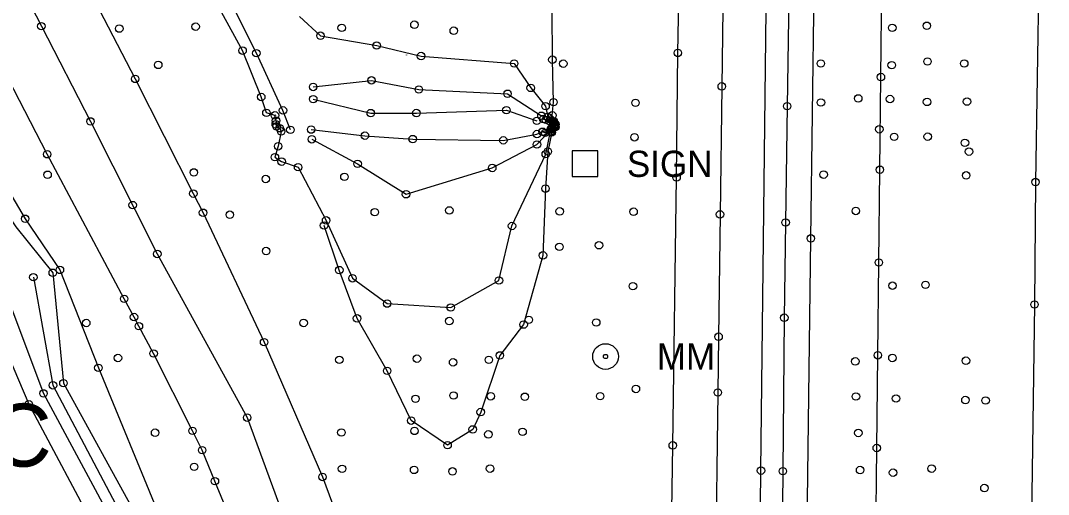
# Model space of a CAD drawing. Extents: x 20503438 to 20508873, y 7964251 to 7984667.
# Drawn here: x 20506434.7 to 20506709.4, y 7969713.8 to 7969840.4 of the extents above; entities that cross this region are included whole.
import ezdxf

# ---------------------------------------------------------------- set-up
doc = ezdxf.new("R2010")
doc.units = 0
for name, color, linetype in [('SurBreakLine', 7, 'Continuous'), ('SurConcreteSlab', 7, 'Continuous'), ('SurDrainageArrowDown', 7, 'Continuous'), ('SurDrainageArrowUp', 7, 'Continuous'), ('SurEdgeRoadPaved', 7, 'Continuous'), ('SurEdgeShoulderPaved', 7, 'Continuous'), ('SurGuardRailCable', 7, 'Continuous'), ('SurPointsNonDTM', 7, 'Continuous'), ('SurRoadPoints', 7, 'Continuous'), ('SurSurveyPoints', 7, 'Continuous'), ('SurTopOfWater', 7, 'Continuous'), ('SurTxtDrainage', 7, 'Continuous')]:
    doc.layers.add(name, color=color, linetype=linetype)

msp = doc.modelspace()

# ---------------------------------------------------------------- linework, layer by layer
at = {"layer": 'SurBreakLine'}
for points in [[(20506630.22, 7970500.51), (20506629.94, 7970458.31), (20506629.34, 7970411.54), (20506628.69, 7970380.29), (20506628.52, 7970349.87), (20506627.74, 7970284.03), (20506627.47, 7970249.09), (20506626.82, 7970216.67), (20506626.3, 7970146.74), (20506624.57, 7970007.29), (20506624.05, 7969973.48), (20506623.87, 7969953.25), (20506623.51, 7969921.12), (20506622.74, 7969871.31), (20506622.11, 7969822.83), (20506621.64, 7969788.61), (20506621.25, 7969755.93), (20506621.07, 7969741.02), (20506620.4, 7969693.27), (20506619.78, 7969645.95), (20506618.53, 7969549.76), (20506618.14, 7969523.36), (20506617.67, 7969481.03)], [(20506714.98, 7970498.15), (20506714.24, 7970453.47), (20506713.73, 7970406.42), (20506712.77, 7970337.53), (20506712.08, 7970301.42), (20506711.69, 7970229.25), (20506710.95, 7970192.57), (20506710.46, 7970147.96), (20506710.33, 7970136.35), (20506709.91, 7970098.07), (20506708.39, 7969970.62), (20506707.35, 7969904.46), (20506707.14, 7969881.95), (20506706.82, 7969853.23), (20506705.96, 7969797.26), (20506705.7, 7969764.53), (20506704.65, 7969688.54), (20506703.57, 7969620.47), (20506703, 7969569.39), (20506702.67, 7969544.36), (20506702.16, 7969499.5), (20506701.8, 7969471.4)], [(20506055.68, 7970391.77), (20506077.75, 7970359.75), (20506108.69, 7970301.09), (20506132.04, 7970256.55), (20506165.25, 7970205.48), (20506192.45, 7970157.41), (20506224.46, 7970101.44), (20506248.25, 7970061.27), (20506293.41, 7969992.66), (20506326.25, 7969942.44), (20506365.51, 7969880.7), (20506394.3, 7969832.14), (20506425.75, 7969780.09), (20506430.79, 7969767.57), (20506440.81, 7969740.77), (20506460.31, 7969704.46), (20506476.26, 7969661.89), (20506493.48, 7969607.85), (20506507.96, 7969563.39)], [(20506265.17, 7970071.99), (20506309.01, 7970002.39), (20506340.2, 7969952.07), (20506378, 7969886.15), (20506406.73, 7969836.94), (20506435.92, 7969787.45), (20506445.2, 7969773.78), (20506455.48, 7969747.6), (20506471.62, 7969708.42), (20506487.81, 7969665.88), (20506504.3, 7969609.54), (20506517.07, 7969565.09), (20506530.55, 7969501.87), (20506539.77, 7969458.14)], [(20506259.31, 7970069.25), (20506303.96, 7969999.09), (20506335.37, 7969948.79), (20506372.37, 7969884.24), (20506399.91, 7969834.73), (20506433.45, 7969785.26), (20506443.29, 7969773.02), (20506446.14, 7969743.51), (20506465.85, 7969707.69), (20506480.64, 7969663.58), (20506499.73, 7969608.5), (20506514.68, 7969564.41), (20506526.38, 7969501.4), (20506535.77, 7969458.35)], [(20506576.47, 7969813.92), (20506576.81, 7969815.09), (20506577.14, 7969818.61), (20506576.83, 7969829.97), (20506576.75, 7969843.33), (20506575.3, 7969863.86), (20506578.05, 7969884.56), (20506578.11, 7969925.71), (20506579.5, 7969969.66), (20506580.94, 7970015.91), (20506579.56, 7970061.86)], [(20506245.46, 7970059.26), (20506289.42, 7969989.86), (20506322.08, 7969939.84), (20506362.1, 7969878.45), (20506391.2, 7969829.89), (20506418.64, 7969776.17), (20506425.78, 7969763.92), (20506436.91, 7969737.91), (20506455.83, 7969702.3), (20506472.72, 7969660.29), (20506490.33, 7969606.63), (20506502.81, 7969561.31), (20506518.36, 7969500.09), (20506526.15, 7969455.03)], [(20506502.97, 7969813.65), (20506502.68, 7969815.08), (20506500.4, 7969815.76), (20506499.02, 7969820), (20506494.03, 7969832.4), (20506486.84, 7969845.43)], [(20506509.22, 7969841.54), (20506514.85, 7969836.38), (20506529.87, 7969833.76), (20506541.73, 7969830.94), (20506566.61, 7969828.95), (20506571.04, 7969822.43), (20506575.01, 7969817.54), (20506575.59, 7969814.64), (20506576.47, 7969813.92)], [(20506512.89, 7969822.68), (20506528.49, 7969824.45), (20506541.15, 7969822.01), (20506564.85, 7969820.86), (20506573.91, 7969814.98), (20506575.59, 7969814.64)], [(20506512.53, 7969808.7), (20506524.78, 7969802.14), (20506537.72, 7969794.01), (20506560.76, 7969801.03), (20506572.71, 7969807.3), (20506576.64, 7969811.43), (20506577.65, 7969811.98), (20506577.62, 7969812.72), (20506577.19, 7969813.47), (20506576.47, 7969813.92)], [(20506503.95, 7969811.65), (20506504.35, 7969810.81), (20506503.55, 7969806.83), (20506502.67, 7969803.92), (20506504.46, 7969802.72), (20506508.87, 7969801.23), (20506516.35, 7969787.02), (20506523.4, 7969771.55), (20506532.68, 7969764.79), (20506549.67, 7969763.74), (20506562.55, 7969770.96), (20506566.04, 7969785.52), (20506575.06, 7969804.72), (20506576.35, 7969810.79), (20506576.64, 7969811.43)], [(20506512.36, 7969811.29), (20506526.72, 7969809.66), (20506539.52, 7969808.75), (20506563.72, 7969808.41), (20506572.72, 7969810.1), (20506574.23, 7969810.71)], [(20506576.64, 7969811.43), (20506576.68, 7969810.56), (20506575.61, 7969805.43), (20506575, 7969795.51), (20506574.32, 7969777.67), (20506569.14, 7969759.17), (20506562.79, 7969750.93), (20506557.68, 7969735.8), (20506555.54, 7969731.15), (20506548.82, 7969726.94), (20506539.09, 7969733.51), (20506532.67, 7969746.81), (20506524.63, 7969760.83), (20506519.88, 7969773.73), (20506515.8, 7969785.66)]]:
    msp.add_lwpolyline(points, dxfattribs=at)
at = {"layer": 'SurConcreteSlab'}
for points in [[(20506312.48, 7970084.37), (20506343.03, 7970026.25), (20506361.37, 7969990.21), (20506379.77, 7969955.07), (20506398.31, 7969920.35), (20506410.28, 7969897), (20506440.24, 7969838.92), (20506453.38, 7969813.47), (20506471.23, 7969778.05), (20506495.26, 7969734.3), (20506511.4, 7969690.45), (20506526.3, 7969651.11), (20506541.85, 7969602.36), (20506553.45, 7969551.94), (20506564.49, 7969514.44), (20506574.01, 7969461.11)], [(20506502.97, 7969813.65), (20506502.9, 7969812.7), (20506503.12, 7969812.13), (20506503.95, 7969811.65)]]:
    msp.add_lwpolyline(points, dxfattribs=at)
msp.add_lwpolyline([(20506574.23, 7969810.71), (20506576.62, 7969811.64), (20506577.29, 7969812.12), (20506577.07, 7969813.1), (20506576.06, 7969813.56), (20506574.42, 7969814.11), (20506575.09, 7969813.89), (20506576.82, 7969813.61), (20506577.38, 7969813), (20506577.49, 7969812.41), (20506577.24, 7969811.87), (20506576.43, 7969811.46), (20506574.91, 7969810.43)], close=True, dxfattribs=at)
at = {"layer": 'SurDrainageArrowDown'}
msp.add_lwpolyline([(20506660.27, 7969478.45), (20506660.63, 7969503.23), (20506660.96, 7969528), (20506661.29, 7969552.77), (20506661.62, 7969577.54), (20506661.94, 7969602.32), (20506662.27, 7969627.09), (20506662.6, 7969651.86), (20506662.93, 7969676.63), (20506663.25, 7969701.4), (20506663.54, 7969726.18), (20506663.82, 7969750.97), (20506664.09, 7969775.76), (20506664.37, 7969800.55), (20506664.64, 7969825.33), (20506664.92, 7969850.12), (20506665.19, 7969874.91), (20506665.47, 7969899.7), (20506665.74, 7969924.48), (20506666.29, 7969949.48), (20506666.84, 7969974.47), (20506667.39, 7969999.46), (20506667.92, 7970023.56)], dxfattribs=at)
at = {"layer": 'SurDrainageArrowUp'}
for points in [[(20506506.8, 7969811.22), (20506504.83, 7969816.42), (20506497.71, 7969831.72), (20506490.19, 7969846.9), (20506487, 7969862.95), (20506473.82, 7969880.15), (20506462.67, 7969902.49), (20506454.28, 7969923.38)], [(20506512.92, 7969819.43), (20506528.29, 7969815.7), (20506540.49, 7969815.71), (20506564.54, 7969816.47), (20506572.67, 7969813.63)], [(20506438.1, 7969771.83), (20506443.35, 7969742.94), (20506462.68, 7969706.4), (20506478.32, 7969662.6), (20506496.28, 7969609.97), (20506512.32, 7969564.26), (20506521.33, 7969501.72), (20506530.41, 7969455.42), (20506542.25, 7969371.11), (20506545.39, 7969325.12), (20506547.61, 7969281.18), (20506550.51, 7969229.55), (20506551.89, 7969191.24), (20506551.28, 7969123.71), (20506552.43, 7969055.04)]]:
    msp.add_lwpolyline(points, dxfattribs=at)
at = {"layer": 'SurEdgeRoadPaved'}
for points in [[(20506605.06, 7969452.89), (20506605.62, 7969484.73), (20506606.8, 7969544.44), (20506607.03, 7969572.16), (20506607.32, 7969597.2), (20506607.7, 7969625.16), (20506608.21, 7969662.3), (20506608.71, 7969703.72), (20506609.01, 7969726.88), (20506610.03, 7969798.49), (20506610.36, 7969831.78), (20506611.78, 7969907.51), (20506612.18, 7969940.81), (20506612.18, 7969976.4), (20506612.75, 7970025.82), (20506613.19, 7970060.88), (20506613.61, 7970091.88), (20506614.61, 7970159.64), (20506614.96, 7970182.18), (20506615.49, 7970218.97), (20506617.64, 7970379.78), (20506618.41, 7970444.97), (20506618.8, 7970486.14), (20506618.22, 7970500.66)], [(20506629.02, 7969437.79), (20506629.57, 7969489.48), (20506629.86, 7969514.95), (20506630.28, 7969543.56), (20506630.77, 7969575.68), (20506631.22, 7969613.03), (20506631.68, 7969642.79), (20506632.12, 7969671.61), (20506632.23, 7969682.94), (20506632.59, 7969720.14), (20506634, 7969843.3), (20506635.85, 7969961.58), (20506636.59, 7970028.9), (20506637.95, 7970121.57), (20506639.37, 7970242.27), (20506639.5, 7970278.6), (20506640.61, 7970371.42), (20506641.91, 7970469.55), (20506641.82, 7970500.36)], [(20506352.99, 7970040.84), (20506374.32, 7969999.65), (20506390.57, 7969968.92), (20506409.06, 7969933.38), (20506428.12, 7969896.18), (20506452.11, 7969850.37), (20506465.31, 7969824.83), (20506480.86, 7969794.17), (20506483.46, 7969789.06), (20506499.78, 7969754.47), (20506515.4, 7969718.45), (20506527.51, 7969685.76), (20506540.05, 7969650.65), (20506551.47, 7969616.02), (20506560.28, 7969585.76), (20506569.39, 7969550.43), (20506574.82, 7969528.04), (20506577.29, 7969513.59), (20506582.94, 7969483.55), (20506590.54, 7969483.63), (20506595.61, 7969483.68)]]:
    msp.add_lwpolyline(points, dxfattribs=at)
at = {"layer": 'SurEdgeShoulderPaved'}
for points in [[(20506648.62, 7970500.27), (20506647.27, 7970459.01), (20506646.9, 7970417.14), (20506644.76, 7970214.42), (20506643.68, 7970120.75), (20506642.88, 7970059), (20506642.28, 7970020.9), (20506641.72, 7969970.09), (20506641.45, 7969947.33), (20506640.93, 7969913.12), (20506640.56, 7969882.02), (20506639.59, 7969817.55), (20506639.17, 7969786.45), (20506638.82, 7969761), (20506638.43, 7969719.99), (20506638.13, 7969693.16), (20506637.46, 7969650.51), (20506637.01, 7969613.66), (20506636.53, 7969579.93), (20506636.09, 7969546.68), (20506635.48, 7969504.27), (20506635.15, 7969461.94)], [(20506558.41, 7969475.22), (20506553.3, 7969503.59), (20506539.73, 7969558.73), (20506532.5, 7969585.43), (20506523.93, 7969613.45), (20506515.14, 7969640.57), (20506505.25, 7969669.25), (20506494.55, 7969698.03), (20506492.29, 7969703.55), (20506486.63, 7969717.33), (20506483.23, 7969725.6), (20506480.64, 7969730.77), (20506470.25, 7969751.44), (20506466.32, 7969758.75), (20506465.01, 7969761.19), (20506462.39, 7969766.06), (20506441.81, 7969804.7), (20506420.97, 7969844.98)]]:
    msp.add_lwpolyline(points, dxfattribs=at)
at = {"layer": 'SurGuardRailCable'}
msp.add_lwpolyline([(20506641.73, 7969467.75), (20506642.19, 7969501.7), (20506642.59, 7969531.76), (20506643.39, 7969591.86), (20506643.79, 7969621.91), (20506644.19, 7969651.96), (20506644.59, 7969682.01), (20506644.99, 7969712.07), (20506645.92, 7969782.21), (20506647.25, 7969882.2), (20506647.95, 7969934.67), (20506648.41, 7969968.7), (20506648.87, 7970002.73), (20506649.33, 7970036.76)], dxfattribs=at)
at = {"layer": 'SurPointsNonDTM'}
for centre in [(20506664.23, 7969811.37), (20506464.65, 7969791.11), (20506645.92, 7969782.21)]:
    msp.add_circle(centre, 1, dxfattribs=at)
at = {"layer": 'SurRoadPoints'}
msp.add_lwpolyline([(20506585.54, 7969798.71), (20506585.54, 7969798.71), (20506588.97, 7969798.71), (20506588.97, 7969805.57), (20506582.11, 7969805.57), (20506582.11, 7969798.71), (20506585.54, 7969798.71)], dxfattribs=at)
for radius in [3.43, 0.571]:
    msp.add_circle((20506591.04, 7969750.64), radius, dxfattribs=at)
at = {"layer": 'SurSurveyPoints'}
for centre in [(20506440.24, 7969838.92), (20506461.08, 7969838.29), (20506481.47, 7969838.8), (20506520.53, 7969838.47), (20506539.96, 7969839.31), (20506667.68, 7969838.49), (20506676.92, 7969839.04), (20506514.85, 7969836.38), (20506550.47, 7969837.72), (20506529.87, 7969833.76), (20506494.03, 7969832.4), (20506497.71, 7969831.72), (20506541.73, 7969830.94), (20506610.36, 7969831.78), (20506471.49, 7969828.58), (20506566.61, 7969828.95), (20506576.83, 7969829.97), (20506579.75, 7969828.91), (20506648.58, 7969828.94), (20506667.54, 7969828.51), (20506677.1, 7969829.48), (20506686.92, 7969828.96), (20506465.31, 7969824.83), (20506664.64, 7969825.33), (20506512.89, 7969822.68), (20506528.49, 7969824.45), (20506541.15, 7969822.01), (20506571.04, 7969822.43), (20506622.11, 7969822.83), (20506499.02, 7969820), (20506512.92, 7969819.43), (20506564.85, 7969820.86), (20506658.59, 7969819.62), (20506667.08, 7969819.45), (20506504.83, 7969816.42), (20506564.54, 7969816.47), (20506575.01, 7969817.54), (20506577.14, 7969818.61), (20506599.06, 7969818.43), (20506639.59, 7969817.55), (20506648.62, 7969818.53), (20506676.98, 7969818.69), (20506687.66, 7969818.78), (20506500.4, 7969815.76), (20506502.68, 7969815.08), (20506502.97, 7969813.65), (20506528.29, 7969815.7), (20506540.49, 7969815.71), (20506572.67, 7969813.63), (20506573.91, 7969814.98), (20506574.42, 7969814.11), (20506575.09, 7969813.89), (20506575.59, 7969814.64), (20506576.06, 7969813.56), (20506576.47, 7969813.92), (20506576.81, 7969815.09), (20506576.82, 7969813.61), (20506453.38, 7969813.47), (20506502.9, 7969812.7), (20506503.12, 7969812.13), (20506503.95, 7969811.65), (20506504.35, 7969810.81), (20506506.8, 7969811.22), (20506512.36, 7969811.29), (20506576.35, 7969810.79), (20506576.43, 7969811.46), (20506576.62, 7969811.64), (20506576.64, 7969811.43), (20506577.07, 7969813.1), (20506577.19, 7969813.47), (20506577.24, 7969811.87), (20506577.29, 7969812.12), (20506577.38, 7969813), (20506577.49, 7969812.41), (20506577.62, 7969812.72), (20506577.65, 7969811.98), (20506512.53, 7969808.7), (20506526.72, 7969809.66), (20506539.52, 7969808.75), (20506563.72, 7969808.41), (20506572.72, 7969810.1), (20506574.23, 7969810.71), (20506574.91, 7969810.43), (20506576.68, 7969810.56), (20506598.78, 7969809.23), (20506668.18, 7969809.34), (20506677.16, 7969809.4), (20506503.55, 7969806.83), (20506572.71, 7969807.3), (20506575.61, 7969805.43), (20506687.11, 7969807.74), (20506688.19, 7969805.4), (20506441.81, 7969804.7), (20506502.67, 7969803.92), (20506504.46, 7969802.72), (20506575.06, 7969804.72), (20506480.99, 7969799.84), (20506508.87, 7969801.23), (20506524.78, 7969802.14), (20506560.76, 7969801.03), (20506664.37, 7969800.55), (20506441.91, 7969799.21), (20506500.23, 7969798.08), (20506521.25, 7969798.67), (20506610.03, 7969798.49), (20506649.33, 7969799.25), (20506687.44, 7969799.05), (20506705.96, 7969797.26), (20506575, 7969795.51), (20506480.86, 7969794.17), (20506537.72, 7969794.01), (20506483.46, 7969789.06), (20506529.36, 7969789.21), (20506549.29, 7969789.68), (20506578.8, 7969789.42), (20506598.54, 7969789.34), (20506657.95, 7969789.54), (20506435.92, 7969787.45), (20506490.63, 7969788.53), (20506516.35, 7969787.02), (20506621.64, 7969788.61), (20506639.17, 7969786.45), (20506515.8, 7969785.66), (20506566.04, 7969785.52), (20506471.23, 7969778.05), (20506500.32, 7969778.82), (20506578.71, 7969779.95), (20506589.29, 7969780.38), (20506574.32, 7969777.67), (20506664.09, 7969775.76), (20506443.29, 7969773.02), (20506445.2, 7969773.78), (20506519.88, 7969773.73), (20506438.1, 7969771.83), (20506523.4, 7969771.55), (20506562.55, 7969770.96), (20506667.75, 7969769.57), (20506676.57, 7969769.8), (20506598.37, 7969769.44), (20506462.39, 7969766.06), (20506532.68, 7969764.79), (20506705.7, 7969764.53), (20506549.67, 7969763.74), (20506452.24, 7969759.59), (20506465.01, 7969761.19), (20506466.32, 7969758.75), (20506510.34, 7969759.6), (20506524.63, 7969760.83), (20506549.28, 7969760.12), (20506569.14, 7969759.17), (20506570.54, 7969760.43), (20506588.56, 7969759.72), (20506638.82, 7969761), (20506621.25, 7969755.93), (20506499.78, 7969754.47), (20506470.25, 7969751.44), (20506562.79, 7969750.93), (20506663.82, 7969750.97), (20506455.48, 7969747.6), (20506460.72, 7969750.24), (20506519.89, 7969749.74), (20506540.63, 7969750.06), (20506550.3, 7969749.08), (20506559.85, 7969749.74), (20506657.79, 7969749.33), (20506667.72, 7969750.25), (20506687.38, 7969749.52), (20506532.67, 7969746.81), (20506443.35, 7969742.94), (20506446.14, 7969743.51), (20506440.81, 7969740.77), (20506550.42, 7969740.22), (20506560.37, 7969740.01), (20506569.48, 7969739.88), (20506589.6, 7969740.05), (20506599.16, 7969741.97), (20506621.07, 7969741.02), (20506657.98, 7969739.94), (20506668.68, 7969739.42), (20506436.91, 7969737.91), (20506540.24, 7969739.34), (20506687.24, 7969739), (20506692.63, 7969738.88), (20506495.26, 7969734.3), (20506557.68, 7969735.8), (20506539.09, 7969733.51), (20506555.54, 7969731.15), (20506470.65, 7969730.27), (20506480.64, 7969730.77), (20506520.43, 7969730.32), (20506539.98, 7969730.75), (20506559.73, 7969729.83), (20506568.87, 7969730.52), (20506658.61, 7969730.2), (20506548.82, 7969726.94), (20506609.01, 7969726.88), (20506663.54, 7969726.18), (20506483.23, 7969725.6), (20506481.1, 7969721.15), (20506520.61, 7969720.63), (20506539.87, 7969720.33), (20506560.18, 7969720.68), (20506632.59, 7969720.14), (20506659.08, 7969720.29), (20506678.2, 7969720.67), (20506515.4, 7969718.45), (20506550.14, 7969719.93), (20506638.43, 7969719.99), (20506667.89, 7969719.59), (20506486.63, 7969717.33), (20506692.31, 7969715.48)]:
    msp.add_circle(centre, 1, dxfattribs=at)
at = {"layer": 'SurTopOfWater'}
for points in [[(20506537.84, 7969831.18), (20506537.88, 7969831.18), (20506537.88, 7969831.22), (20506537.84, 7969831.22)], [(20506537.86, 7969831.23), (20506537.86, 7969831.23), (20506537.86, 7969831.19), (20506537.86, 7969831.19)], [(20506537.86, 7969831.23), (20506537.86, 7969831.23), (20506537.86, 7969831.21), (20506537.86, 7969831.21)], [(20506537.86, 7969831.21), (20506537.86, 7969831.21), (20506537.86, 7969831.2), (20506537.86, 7969831.2)], [(20506537.86, 7969831.2), (20506537.86, 7969831.2), (20506537.86, 7969831.19), (20506537.86, 7969831.19)], [(20506502.76, 7969815.08), (20506502.8, 7969815.08), (20506502.8, 7969815.12), (20506502.76, 7969815.12)], [(20506502.78, 7969815.13), (20506502.78, 7969815.13), (20506502.78, 7969815.09), (20506502.78, 7969815.09)], [(20506502.78, 7969815.13), (20506502.78, 7969815.13), (20506502.78, 7969815.11), (20506502.78, 7969815.11)], [(20506502.78, 7969815.11), (20506502.78, 7969815.11), (20506502.78, 7969815.1), (20506502.78, 7969815.1)], [(20506502.78, 7969815.1), (20506502.78, 7969815.1), (20506502.78, 7969815.09), (20506502.78, 7969815.09)], [(20506575.71, 7969808.63), (20506575.75, 7969808.63), (20506575.75, 7969808.67), (20506575.71, 7969808.67)], [(20506575.73, 7969808.68), (20506575.73, 7969808.68), (20506575.73, 7969808.64), (20506575.73, 7969808.64)], [(20506575.73, 7969808.68), (20506575.73, 7969808.68), (20506575.73, 7969808.66), (20506575.73, 7969808.66)], [(20506575.73, 7969808.66), (20506575.73, 7969808.66), (20506575.73, 7969808.65), (20506575.73, 7969808.65)], [(20506575.73, 7969808.65), (20506575.73, 7969808.65), (20506575.73, 7969808.64), (20506575.73, 7969808.64)]]:
    msp.add_lwpolyline(points, close=True, dxfattribs=at)
for centre in [(20506537.85, 7969831.2), (20506537.86, 7969831.2), (20506537.87, 7969831.2), (20506502.77, 7969815.1), (20506502.78, 7969815.1), (20506502.79, 7969815.1), (20506575.72, 7969808.65), (20506575.73, 7969808.65), (20506575.74, 7969808.65)]:
    msp.add_arc(centre, 0.00586, 186.3566, 5.6839, dxfattribs=at)

# ---------------------------------------------------------------- texts
at = {"layer": 'SurRoadPoints'}
for s, p in [('SIGN', (20506596.75, 7969798.64)), ('MM', (20506604.75, 7969747.14))]:
    msp.add_text(s, height=6.995, rotation=360, dxfattribs=at).set_placement(p)
at = {"layer": 'SurTxtDrainage'}
msp.add_text('= Sta. 4370+00 Ramp C', height=16.8, dxfattribs=at).set_placement((20506200.73, 7969721.22))

doc.saveas('drawing.dxf')
